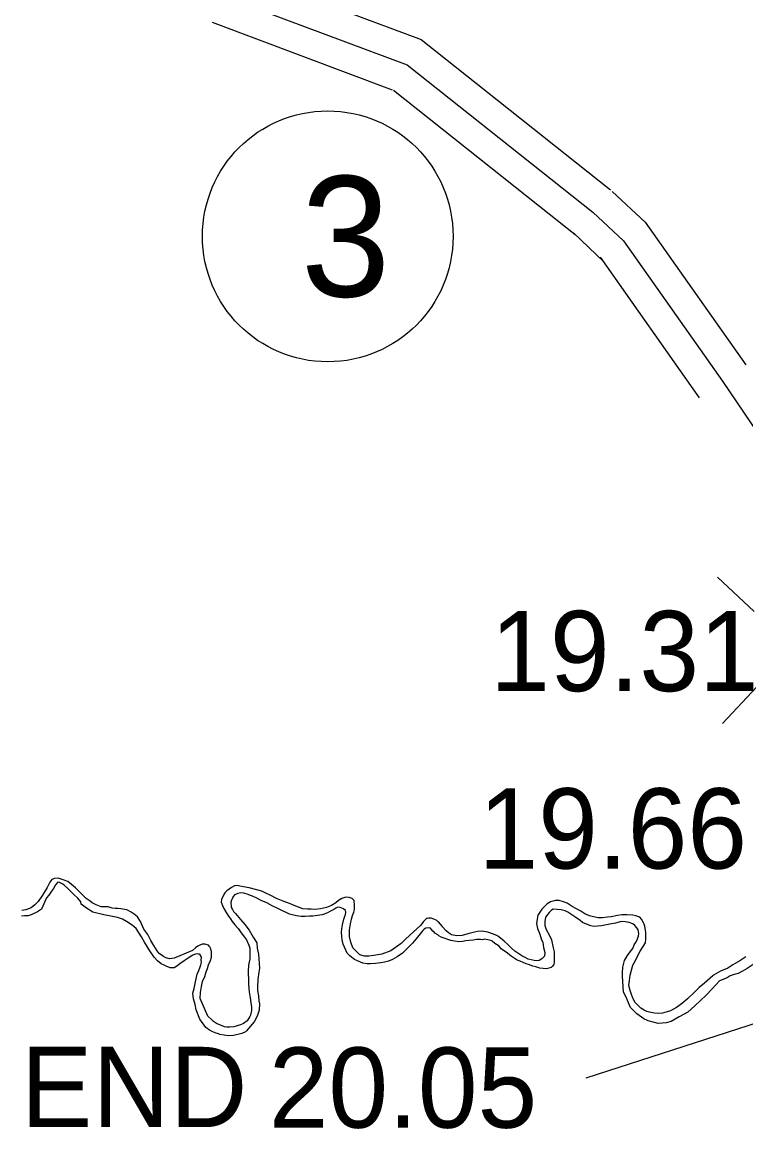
# Model space of a CAD drawing. Extents: x -83719 to 153526, y -11835 to 11446.
# Drawn here: x -3398.5 to -3271.4, y -222 to -27.9 of the extents above; entities that cross this region are included whole.
import ezdxf

# ---------------------------------------------------------------- set-up
doc = ezdxf.new("R2010")
doc.units = 0
for name, color, linetype in [('Level 10', 7, 'Continuous'), ('Level 20', 7, 'Continuous'), ('Level 25', 7, 'Continuous'), ('Level 27', 7, 'Continuous'), ('Level 58', 7, 'Continuous'), ('Level 59', 7, 'Continuous'), ('Level 9', 7, 'Continuous')]:
    doc.layers.add(name, color=color, linetype=linetype)

msp = doc.modelspace()

# ---------------------------------------------------------------- linework, layer by layer
at = {"layer": 'Level 10'}
for points in [[(-3361.6, -18.53), (-3328.43, -30.96)], [(-3365.11, -27.9), (-3333.51, -39.74)], [(-3328.43, -30.96), (-3295.2, -57.3)], [(-3333.32, -39.84), (-3301.42, -65.14)], [(-3294.89, -57.58), (-3289.15, -62.96)], [(-3289.15, -62.96), (-3271.47, -88)], [(-3301.73, -64.87), (-3296.37, -69.91)], [(-3297.03, -69.14), (-3279.64, -93.76)]]:
    msp.add_lwpolyline(points, dxfattribs=at)
at = {"layer": 'Level 20'}
for p, q in [((-3270, -131.25), (-3276.44, -125.25)), ((-3269.53, -144.44), (-3275.54, -150.88))]:
    msp.add_line(p, q, dxfattribs=at)
at = {"layer": 'Level 25'}
msp.add_line((-3299.48, -213.01), (-3237.5, -192.99), dxfattribs=at)
at = {"layer": 'Level 27'}
msp.add_circle((-3344.84, -65.46), 22, dxfattribs=at)
at = {"layer": 'Level 59'}
for points in [[(-3363.36, -23.21), (-3330.92, -35.37)], [(-3330.92, -35.37), (-3298.31, -61.22)], [(-3298.31, -61.22), (-3292.94, -66.26)], [(-3292.94, -66.26), (-3275.56, -90.88)], [(-3275.56, -90.88), (-3265.74, -105.38), (-3252.43, -124.57)]]:
    msp.add_lwpolyline(points, dxfattribs=at)
at = {"layer": 'Level 9'}
for points in [[(-3382.69, -183.26), (-3383.39, -183.07), (-3384.59, -183.06), (-3385.5, -182.67), (-3386.21, -182.32), (-3386.54, -182.06), (-3387.25, -181.6), (-3387.69, -181.14), (-3388.47, -180.38), (-3389.12, -179.69), (-3389.79, -179.14), (-3390.47, -178.58), (-3391.64, -178.17), (-3392.15, -178.01), (-3392.81, -178.09), (-3393.28, -178.26), (-3393.6, -178.7), (-3394.09, -179.68), (-3394.93, -181), (-3395.65, -182.11), (-3396.24, -182.72), (-3396.89, -183.24), (-3397.82, -183.55), (-3398.55, -183.67)], [(-3259.69, -177.32), (-3259.84, -177.91), (-3260.61, -179.8), (-3261.32, -180.95), (-3262, -182.26), (-3262.95, -183.51), (-3264.35, -185.51), (-3265.27, -186.16), (-3266.35, -187.18), (-3267.13, -188.73), (-3267.93, -190.22), (-3269.11, -191.91), (-3269.82, -192.79), (-3270.35, -193.3), (-3271.21, -193.85), (-3272.03, -194.3), (-3272.83, -194.75), (-3273.52, -194.89), (-3274.19, -195.14), (-3274.75, -195.47)], [(-3356.91, -199.5), (-3356.83, -200.03), (-3356.88, -201.17), (-3357.16, -202.04), (-3357.52, -202.78), (-3357.74, -203.22), (-3359.08, -204.81), (-3359.25, -204.95), (-3359.91, -205.26), (-3361.37, -205.59), (-3362.27, -205.64), (-3363.78, -205.43), (-3364.01, -205.33), (-3364.61, -205.11), (-3365.15, -204.89), (-3365.59, -204.66), (-3366.26, -204.2), (-3367.32, -202.72), (-3367.95, -201.09), (-3368.13, -200.19), (-3368.38, -199.19), (-3368.5, -198.16), (-3368.31, -197.35), (-3368.13, -196.51), (-3367.88, -195.37), (-3367.76, -194.84), (-3367.47, -194.2), (-3367.21, -193.56), (-3367.12, -193.22), (-3367.02, -192.72), (-3367.03, -192.32), (-3367, -191.95), (-3367.07, -191.75), (-3367.21, -191.48), (-3367.38, -191.35), (-3367.51, -191.36), (-3367.78, -191.26), (-3368.08, -191.37), (-3368.51, -191.51), (-3369.17, -191.92), (-3370.06, -192.5), (-3370.82, -193.05), (-3371.35, -193.43), (-3371.81, -193.74), (-3372.48, -193.71), (-3373.18, -193.46), (-3373.58, -193.3), (-3374.05, -193.04), (-3374.7, -192.51), (-3375.31, -191.86), (-3376.09, -190.77), (-3377.02, -189.25), (-3377.54, -188.29), (-3378.49, -186.83), (-3379.17, -186.27), (-3380.15, -185.62), (-3380.89, -185.2), (-3381.73, -184.91), (-3383.23, -184.61), (-3384.14, -184.45), (-3386.05, -183.95), (-3387.19, -183.3), (-3388.14, -182.55), (-3388.18, -182.15), (-3388.69, -181.52), (-3389.33, -180.93), (-3390.48, -179.82), (-3391.02, -179.32), (-3391.36, -179.06), (-3391.93, -178.77), (-3392.24, -178.71), (-3392.63, -179.19), (-3392.98, -179.83), (-3393.31, -180.3), (-3393.8, -180.98), (-3394.22, -181.49), (-3395.09, -183.44), (-3395.78, -183.89), (-3396.87, -184.44), (-3397.4, -184.61), (-3398.07, -184.63), (-3398.6, -184.67)], [(-3344.18, -182.8), (-3345.05, -183.15), (-3346.11, -183.37), (-3347.11, -183.49), (-3347.77, -183.46), (-3348.37, -183.47), (-3349.21, -183.39), (-3350.75, -182.78), (-3351.56, -182.46), (-3352.67, -182.04), (-3353.81, -181.59), (-3354.82, -181.04), (-3355.83, -180.56), (-3356.43, -180.27), (-3358.61, -179.71), (-3360.25, -179.4), (-3360.72, -179.31), (-3361.18, -179.38), (-3361.74, -179.63), (-3362.14, -179.93), (-3362.57, -180.21), (-3362.93, -180.61), (-3363.09, -180.85), (-3363.48, -181.73), (-3363.53, -182.23), (-3363.32, -182.83), (-3363.08, -183.36), (-3362.67, -184.05), (-3362.26, -184.65), (-3361.92, -185.14), (-3361.61, -185.64), (-3361.17, -186.2), (-3360.59, -186.82), (-3359.87, -187.82), (-3359.43, -188.34), (-3359.12, -188.84), (-3358.67, -189.77), (-3358.53, -190.3), (-3358.54, -191.47), (-3358.53, -192.17), (-3358.68, -192.98), (-3358.75, -193.28), (-3358.81, -194.41)], [(-3323.17, -188.96), (-3323.24, -188.93), (-3324.95, -188.35), (-3325.32, -188.13), (-3325.52, -187.96), (-3326.03, -187.64), (-3326.17, -187.5), (-3326.4, -187.28), (-3326.61, -187.04), (-3326.78, -186.81), (-3327.08, -186.75), (-3327.65, -186.76), (-3327.91, -186.93), (-3328.14, -187.2), (-3328.4, -187.48), (-3328.86, -188.09), (-3329.35, -188.7), (-3329.97, -189.41), (-3330.72, -190.16), (-3331.74, -191.14), (-3332.66, -191.79), (-3333.49, -192.28), (-3334.15, -192.56), (-3334.85, -192.73), (-3335.54, -192.88), (-3336.48, -193), (-3337.34, -193.04), (-3337.94, -193.02), (-3338.68, -192.9), (-3339.62, -192.52), (-3340.12, -192.29), (-3340.36, -192.13), (-3340.97, -191.64), (-3341.41, -191.18), (-3342.14, -189.58), (-3342.28, -188.85), (-3342.39, -188.22), (-3342.4, -187.48), (-3342.38, -186.88), (-3342.23, -186.21), (-3342.01, -185.2), (-3341.88, -184.87), (-3341.72, -184.4), (-3341.66, -183.99), (-3341.7, -183.69), (-3342.07, -183.4), (-3342.64, -183.14), (-3343.08, -183.08), (-3343.44, -183.26), (-3343.77, -183.5), (-3344.14, -183.67), (-3344.47, -183.87), (-3344.86, -184.08), (-3345.49, -184.33), (-3345.82, -184.47), (-3347.45, -184.66), (-3348.05, -184.67), (-3348.82, -184.75), (-3349.49, -184.73), (-3350.32, -184.64), (-3351.56, -184.3), (-3353.61, -183.36), (-3354.62, -182.85), (-3355.56, -182.36), (-3356.54, -181.91), (-3357.28, -181.55), (-3358.05, -181.17), (-3358.42, -181.04), (-3358.82, -180.85), (-3359.56, -180.66), (-3360.09, -180.6), (-3360.62, -180.71), (-3361.02, -180.85), (-3361.19, -180.95), (-3361.38, -181.19), (-3361.48, -181.33), (-3361.61, -181.66), (-3361.71, -181.9), (-3361.83, -182.27), (-3361.83, -182.53), (-3361.82, -182.77), (-3361.79, -183.07), (-3361.72, -183.2), (-3361.58, -183.5), (-3361.37, -183.86), (-3361.03, -184.19), (-3360.15, -185.25), (-3359.37, -186.14), (-3358.62, -187.16), (-3357.93, -188.35), (-3357.28, -189.38), (-3357.23, -190.28), (-3356.98, -191.34), (-3356.96, -192.18), (-3356.8, -193.78), (-3356.92, -194.48), (-3357.1, -195.76), (-3357.18, -197.13), (-3357.14, -197.73), (-3357.02, -198.63), (-3356.91, -199.5)], [(-3327.41, -185.04), (-3327.51, -185.09), (-3328.03, -185.6), (-3328.52, -186.24), (-3331.18, -188.73), (-3331.93, -189.48), (-3333.78, -190.74), (-3335.37, -191.34), (-3336.77, -191.6), (-3337.63, -191.71), (-3338.4, -191.69), (-3339.04, -191.54), (-3339.27, -191.41), (-3339.81, -190.85), (-3340.46, -190.22), (-3340.81, -189.23), (-3341.02, -188.26), (-3341.01, -187.06), (-3340.83, -186.02), (-3340.68, -185.21), (-3340.49, -184.54), (-3340.26, -183.97), (-3340.14, -183.5), (-3340.12, -182.66), (-3340.23, -182.06), (-3340.23, -181.93), (-3340.57, -181.6), (-3341.07, -181.41), (-3341.64, -181.35), (-3342.37, -181.57), (-3342.96, -181.94), (-3343.43, -182.32), (-3344.18, -182.8)], [(-3289.2, -186.44), (-3289.28, -186.07), (-3289.41, -185.84), (-3289.79, -185.18), (-3290.06, -184.88), (-3290.74, -184.62), (-3291.3, -184.53), (-3292.34, -184.45), (-3293.21, -184.43), (-3294, -184.55), (-3295.1, -184.77), (-3295.73, -184.88), (-3296.63, -184.96), (-3297.4, -184.97), (-3298.2, -184.79), (-3298.91, -184.6), (-3299.71, -184.28), (-3300.42, -183.82), (-3301.19, -183.37), (-3301.93, -183.01), (-3302.81, -182.39), (-3303.48, -182.14), (-3304.22, -181.95), (-3304.89, -181.96), (-3305.72, -182.17), (-3306.34, -182.52), (-3306.8, -182.96), (-3307.26, -183.44), (-3307.98, -184.52), (-3308.06, -185.22), (-3308.22, -185.99), (-3308.04, -186.83), (-3307.62, -187.82), (-3307.34, -188.82), (-3307.1, -189.25), (-3306.98, -190.15), (-3306.73, -191.05), (-3306.79, -191.68), (-3307.28, -192.19), (-3307.74, -192.44), (-3308.11, -192.51), (-3308.61, -192.48), (-3309.68, -192.24), (-3310.32, -191.88), (-3310.76, -191.62), (-3312.01, -190.81), (-3312.58, -190.31), (-3313.23, -189.62), (-3313.9, -189.07), (-3314.82, -188.28), (-3315.15, -188.08), (-3315.92, -187.76), (-3316.76, -187.51), (-3317.8, -187.33), (-3318.53, -187.37), (-3319.1, -187.48), (-3320.23, -187.8), (-3321.25, -188.06), (-3322.19, -188.14), (-3323.09, -187.95), (-3323.66, -187.63), (-3324.07, -187.27), (-3324.78, -186.48)], [(-3358.37, -202.06), (-3358.53, -202.3), (-3359.01, -203.01), (-3359.61, -203.52), (-3360.14, -203.73), (-3361.3, -204.08), (-3362, -204.16), (-3362.56, -204.14), (-3362.96, -204.08), (-3364.37, -203.53), (-3364.91, -203.14), (-3365.25, -202.78), (-3365.86, -202.22), (-3367.25, -199.11), (-3367.2, -198.04), (-3367.02, -197.03), (-3366.8, -196.12), (-3366.41, -195.25), (-3366.16, -194.44), (-3365.97, -193.84), (-3365.75, -193.2), (-3365.39, -192.46), (-3365.27, -191.89), (-3365.25, -191.42), (-3365.25, -190.88), (-3365.43, -190.28), (-3365.54, -190.05), (-3365.67, -189.92), (-3365.77, -189.79), (-3366.44, -189.6), (-3366.91, -189.57), (-3367.31, -189.75), (-3367.64, -189.95), (-3368.07, -190.26), (-3368.56, -190.7), (-3370.78, -191.61), (-3371.77, -192.03), (-3372.64, -192.15), (-3373.27, -191.99), (-3373.68, -191.76), (-3374.42, -191.24), (-3374.79, -190.75), (-3375.38, -189.82), (-3375.89, -188.96), (-3376.44, -187.87), (-3377.13, -186.94), (-3377.71, -185.61), (-3378.26, -184.82), (-3378.84, -184.3), (-3379.34, -184), (-3379.98, -183.65), (-3380.12, -183.55), (-3381.15, -183.4), (-3381.65, -183.34), (-3382.15, -183.32), (-3382.69, -183.26)], [(-3274.75, -195.47), (-3276.07, -196.04), (-3277.38, -197.4), (-3278.43, -198.52), (-3280.4, -200.39), (-3281.65, -201.52), (-3283.17, -202.34), (-3284.55, -203.14), (-3285.42, -203.38), (-3286.85, -203.51), (-3288.62, -203.04), (-3289.33, -202.68), (-3290.61, -201.8), (-3291.67, -200.68), (-3292.22, -199.49), (-3292.43, -198.99), (-3292.91, -198), (-3293.13, -195.16), (-3293.13, -194.63), (-3293.05, -193.62), (-3292.77, -192.48), (-3292.25, -191.6), (-3291.73, -190.96), (-3291.27, -190.32), (-3291.05, -189.71), (-3290.73, -189.2), (-3290.6, -188.93), (-3290.28, -188.16), (-3290.25, -187.72), (-3290.33, -187.06), (-3290.57, -186.73), (-3290.91, -186.33), (-3291.28, -186.04), (-3291.92, -185.81), (-3292.65, -185.66), (-3293.35, -185.64), (-3293.92, -185.78), (-3294.32, -185.89), (-3295.01, -186.04), (-3295.91, -186.18), (-3296.78, -186.37), (-3297.51, -186.45), (-3298.11, -186.49), (-3298.64, -186.36), (-3299.41, -186.08), (-3300.12, -185.79), (-3300.56, -185.43), (-3301.3, -184.91), (-3302.68, -183.99), (-3303.15, -183.73), (-3303.89, -183.55), (-3305.26, -183.44), (-3305.56, -183.61), (-3305.95, -184.02), (-3306.6, -184.83), (-3306.72, -185.6), (-3306.71, -186.34), (-3306.53, -187), (-3305.95, -187.96), (-3305.54, -188.82), (-3305.28, -190.22), (-3305.1, -190.92), (-3305.09, -191.79), (-3305.08, -192.36), (-3305.07, -192.69), (-3305.16, -193.13), (-3305.46, -193.53), (-3305.65, -193.67), (-3306.45, -193.92), (-3307.05, -193.86), (-3307.62, -193.77), (-3308.29, -193.58), (-3308.83, -193.42), (-3309.6, -193.17), (-3310.03, -193.01), (-3310.54, -192.79), (-3311.04, -192.59), (-3311.61, -192.4), (-3312.29, -191.95), (-3312.66, -191.69), (-3312.86, -191.49), (-3313.37, -191.13), (-3313.64, -190.93), (-3314.38, -190.38), (-3314.75, -189.95), (-3315.23, -189.62), (-3315.53, -189.46), (-3316, -189.07), (-3316.2, -188.94), (-3317.04, -188.79), (-3317.28, -188.72), (-3317.67, -188.8), (-3318.04, -188.77), (-3318.71, -188.78), (-3319.34, -188.86), (-3320.01, -188.94), (-3320.61, -188.98), (-3321.2, -189.12), (-3321.84, -189.17), (-3322.57, -189.05), (-3323.17, -188.96)], [(-3327.41, -185.04), (-3327.08, -184.98), (-3326.72, -184.95), (-3326.25, -185.13), (-3325.76, -185.39), (-3325.47, -185.68), (-3324.78, -186.48)], [(-3271.44, -191.81), (-3272.5, -192.53), (-3273.72, -193.22), (-3274.64, -193.77), (-3275.93, -194.33), (-3277.12, -195.05), (-3277.22, -195.12), (-3278.73, -196.45), (-3279.65, -197.2), (-3280.47, -198.02), (-3281.72, -199.18), (-3282.57, -199.96), (-3283.6, -200.71), (-3284.69, -201.27), (-3285.28, -201.44), (-3286.11, -201.66), (-3286.81, -201.74), (-3287.51, -201.68), (-3288.38, -201.53), (-3288.82, -201.4), (-3289.32, -201.15), (-3289.86, -200.79), (-3290.3, -200.43), (-3290.88, -199.84), (-3291.29, -199.04), (-3291.57, -198.24), (-3291.78, -197.71), (-3292, -196.81), (-3291.88, -195.94), (-3291.73, -195), (-3291.54, -194.16), (-3291.29, -193.26), (-3290.84, -192.45), (-3290.48, -191.71), (-3290.03, -190.8), (-3289.06, -189.34), (-3289.03, -188.64), (-3289.02, -187.57), (-3289.2, -186.44)], [(-3358.81, -194.41), (-3358.8, -194.93), (-3358.74, -195.58), (-3358.74, -196.59), (-3358.69, -197.37), (-3358.61, -197.94), (-3358.46, -199), (-3358.33, -199.88), (-3358.25, -200.63), (-3358.25, -201.21), (-3358.37, -202.06)]]:
    msp.add_lwpolyline(points, dxfattribs=at)

# ---------------------------------------------------------------- texts
at = {"layer": 'Level 25'}
for s, p in [('END', (-3398.7, -221.67)), ('20.05', (-3355.19, -221.78))]:
    msp.add_text(s, height=14.08, dxfattribs=at).set_placement(p)
at = {"layer": 'Level 27'}
msp.add_text('3', height=21.12, dxfattribs=at).set_placement((-3349.56, -76.02))
at = {"layer": 'Level 58'}
for s, p in [('19.31', (-3316.31, -145.22)), ('19.66', (-3318.37, -176.33))]:
    msp.add_text(s, height=14.08, dxfattribs=at).set_placement(p)

doc.saveas('drawing.dxf')
